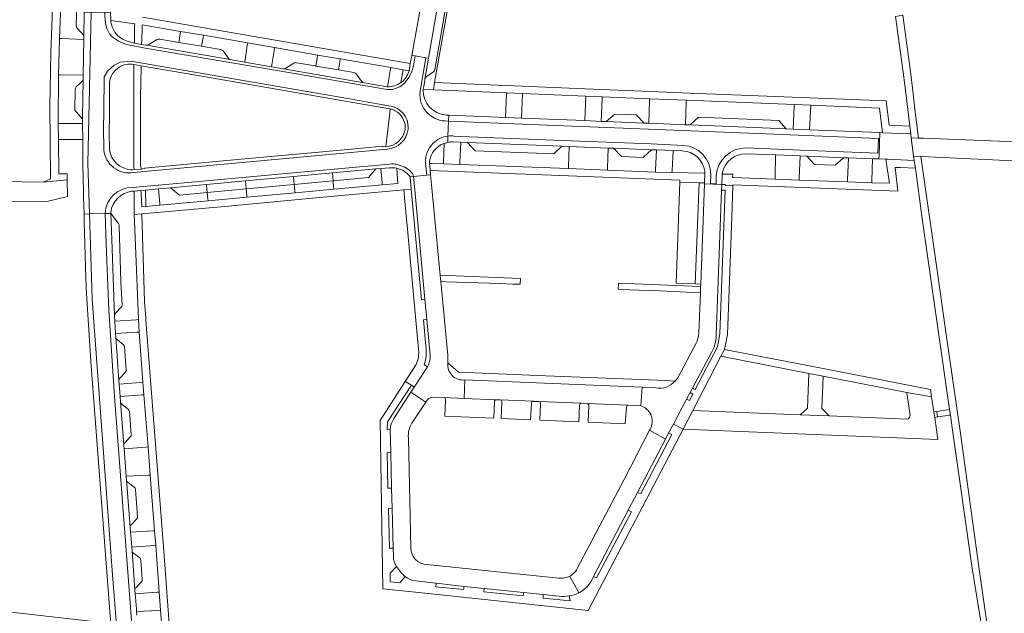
# Model space of a CAD drawing. Header units: metres. Extents: x 166325 to 190320, y 381923 to 404576.
# Tile 540 of 656: x 172255 to 172509, y 392636 to 392789. Entities that reach past the tile are written whole.
import ezdxf

# ---------------------------------------------------------------- set-up
doc = ezdxf.new("R2010")
doc.units = ezdxf.units.M
for name, color, linetype, lineweight in [('B-WE-VH-VERHARDING_ASFALT-GV', 8, 'Continuous', 18), ('B-WE-VH-VERHARDING_BETON-GV', 8, 'Continuous', 18), ('B-WE-VH-VERHARDING_BETONSTRAATSTEEN-GV', 8, 'Continuous', 18), ('B-WE-VH-VERHARDING_HALFVERHARDING-GV', 8, 'Continuous', 18), ('B-WE-VH-VERHARDING_STRAATBAKSTEEN-GV', 8, 'Continuous', 18)]:
    doc.layers.add(name, color=color, linetype=linetype, lineweight=lineweight)

msp = doc.modelspace()

# ---------------------------------------------------------------- linework, layer by layer
at = {"layer": 'B-WE-VH-VERHARDING_ASFALT-GV', "flags": 128}
msp.add_lwpolyline([(172505.214, 392630.225), (172502.714, 392647.689), (172497.745, 392683.424), (172497.669, 392683.959), (172494.122, 392708.867), (172492.022, 392723.617), (172487.754, 392753.588), (172485.856, 392753.675), (172485.989, 392752.625), (172486.302, 392750.61), (172487.98, 392738.231), (172495.149, 392688.31), (172495.378, 392686.873), (172495.826, 392683.601), (172500.925, 392647.404), (172504.712, 392623.926)], dxfattribs=at)
for points in [[(172495.149, 392688.31), (172494.599, 392688.229), (172493.877, 392688.123), (172491.849, 392687.823), (172491.083, 392687.749), (172491.316, 392686.235), (172492.015, 392686.395), (172494.002, 392686.665), (172494.937, 392686.848), (172495.378, 392686.873)], [(172491.083, 392687.749), (172491.316, 392686.235), (172492.015, 392686.395), (172491.849, 392687.823)]]:
    msp.add_lwpolyline(points, close=True, dxfattribs=at)
at = {"layer": 'B-WE-VH-VERHARDING_BETON-GV', "flags": 128}
msp.add_lwpolyline([(172412.254, 392689.409), (172415.462, 392689.273), (172415.827, 392694.059), (172390.629, 392695.091), (172370.101, 392695.963), (172369.906, 392691.181), (172378.238, 392690.842), (172379.19, 392690.793), (172387.708, 392690.428), (172387.765, 392690.426), (172389.097, 392690.366), (172389.135, 392690.365), (172389.173, 392690.362), (172400.19, 392689.959), (172401.603, 392689.862)], close=True, dxfattribs=at)
at = {"layer": 'B-WE-VH-VERHARDING_BETONSTRAATSTEEN-GV', "flags": 128}
for points in [[(172274.967, 392893.206), (172272.466, 392893.624), (172272.36, 392892.604), (172271.826, 392887.472), (172271.806, 392887.299), (172270.239, 392873.54), (172266.575, 392838.32), (172265.829, 392830.971), (172264.726, 392813.401), (172239.476, 392815.031), (172239.539, 392814.829), (172240.46, 392811.911), (172264.43, 392810.627), (172264.086, 392803.3), (172263.696, 392791.97), (172263.26, 392780.385), (172263.035, 392766.73), (172263.156, 392747.847), (172261.305, 392747.024), (172267.502, 392747.605)], [(172267.502, 392747.605), (172267.469, 392749.145), (172265.849, 392749.137), (172265.349, 392749.134), (172265.227, 392757.978), (172265.169, 392762.156), (172265.247, 392774.685), (172265.512, 392784.114), (172266.337, 392806.163), (172266.502, 392810.154), (172267.458, 392825.023), (172267.96, 392830.788), (172268.219, 392833.804), (172269.639, 392848.214), (172269.949, 392851.353), (172271.479, 392864.928), (172272.437, 392873.434), (172273.99, 392887.205), (172274.397, 392890.82), (172274.677, 392892.928)], [(172362.259, 392772.7), (172362.806, 392775.61), (172364.969, 392788.21), (172367.644, 392803.511), (172376.717, 392802.796), (172389.316, 392801.824), (172389.425, 392803.343), (172387.091, 392803.477), (172384.144, 392803.705), (172381.05, 392803.945), (172378.726, 392804.141), (172376.729, 392804.299), (172376.696, 392803.987), (172367.887, 392804.693), (172367.953, 392805.013), (172371.978, 392828.091), (172369.616, 392828.581), (172370.925, 392826.508)], [(172278.786, 392788.261), (172278.722, 392788.762), (172278.704, 392790.858), (172277.239, 392790.868), (172277.204, 392789.908), (172277.331, 392788.128), (172277.648, 392786.838), (172278.437, 392785.327), (172279.104, 392784.497), (172280.695, 392783.429), (172282.803, 392782.568), (172287.581, 392781.631), (172321.698, 392775.813), (172350.026, 392770.944), (172351.449, 392770.957), (172353.283, 392771.6), (172354.529, 392772.517), (172355.694, 392774.081), (172356.46, 392775.777), (172356.879, 392777.55), (172357.227, 392779.568), (172356.386, 392779.719), (172356.01, 392777.632), (172355.688, 392775.737)], [(172278.704, 392790.858), (172278.722, 392788.762), (172284.961, 392787.905), (172284.889, 392787.375), (172284.819, 392782.853), (172286.583, 392782.559), (172286.727, 392783.447), (172286.794, 392786.991), (172286.807, 392787.651), (172296.764, 392785.932), (172302.642, 392784.93), (172314.06, 392782.956), (172315.572, 392782.695), (172321.011, 392781.736), (172332.082, 392779.813), (172337.936, 392778.797), (172350.986, 392776.557), (172354.14, 392775.996), (172355.688, 392775.737), (172356.01, 392777.632), (172335.078, 392781.259), (172286.915, 392789.603)], [(172350.142, 392771.61), (172344.07, 392772.673), (172323.314, 392776.262), (172323.128, 392776.294), (172320.168, 392776.808), (172314.761, 392777.727), (172313.298, 392777.986), (172309.553, 392778.648), (172287.951, 392782.322), (172287.794, 392782.349), (172286.583, 392782.559), (172284.819, 392782.853), (172282.99, 392783.387), (172281.768, 392783.941), (172280.557, 392784.813), (172279.787, 392785.718), (172279.068, 392787.133), (172278.786, 392788.261)], [(172284.097, 392777.429), (172284.694, 392777.339), (172286.613, 392777.008), (172297.677, 392775.099), (172312.155, 392772.601), (172333.281, 392768.956), (172342.21, 392767.416)], [(172359.48, 392771.724), (172359.766, 392773.343), (172359.765, 392773.61), (172360.704, 392778.976), (172360.002, 392779.099), (172358.645, 392771.038)], [(172362.036, 392775.5), (172360.134, 392774.17)], [(172278.407, 392755.3), (172278.336, 392759.823), (172278.394, 392764.331), (172278.44, 392772.801), (172278.493, 392773.419)], [(172359.765, 392773.61), (172359.766, 392773.343), (172359.48, 392771.724), (172359.366, 392770.975), (172361.953, 392770.867), (172362.259, 392772.7)], [(172359.354, 392770.781), (172359.366, 392770.975), (172359.48, 392771.724)], [(172342.21, 392767.416), (172349.722, 392766.101), (172350.854, 392765.904)], [(172350.854, 392765.904), (172350.746, 392765.171), (172350.717, 392764.93), (172349.758, 392756.895), (172349.677, 392756.215)], [(172365.008, 392762.8), (172365.885, 392762.765), (172365.945, 392764.274), (172365.232, 392764.302)], [(172476.9, 392752.98), (172476.938, 392754.08), (172477.137, 392759.801), (172459.021, 392760.497), (172454.758, 392760.673), (172453.001, 392760.752), (172428.247, 392761.812), (172426.996, 392761.824), (172417.51, 392762.209), (172416.324, 392762.24), (172406.537, 392762.653), (172405.268, 392762.698), (172400.993, 392762.878), (172384.683, 392763.528), (172380.532, 392763.693), (172365.945, 392764.274), (172365.885, 392762.765), (172389.183, 392761.831), (172428.33, 392760.264), (172451.922, 392759.29), (172476.763, 392758.304), (172476.617, 392754.499), (172456.717, 392755.286), (172442.645, 392755.846)], [(172354.645, 392760.615), (172354.687, 392761.117)], [(172355.442, 392760.675), (172355.471, 392761.075)], [(172559.544, 392759.454), (172558.53, 392759.42), (172551.84, 392759.002), (172521.062, 392757.087), (172488.305, 392758.343), (172487.118, 392758.388), (172485.259, 392758.459), (172485.856, 392753.675), (172487.754, 392753.588), (172489.731, 392753.498), (172520.806, 392752.085), (172535.741, 392750.581), (172551.004, 392748.432), (172556.318, 392747.693), (172557.465, 392747.533), (172560.589, 392747.084), (172561.163, 392751.036)], [(172364.716, 392757.012), (172365.666, 392757.281), (172365.73, 392758.89)], [(172365.73, 392758.89), (172365.666, 392757.281), (172366.406, 392757.377), (172367.112, 392757.38), (172369.035, 392757.32), (172370.727, 392757.254), (172395.14, 392756.253), (172396.954, 392756.222), (172407.078, 392755.797), (172408.445, 392755.774), (172418.236, 392755.329), (172419.539, 392755.311), (172423.796, 392755.14), (172426.15, 392755.052)], [(172349.677, 392756.215), (172348.943, 392756.139), (172348.902, 392756.27), (172341.692, 392755.61), (172332.403, 392754.76), (172322.82, 392753.883), (172312.374, 392752.917), (172296.65, 392751.463), (172287.428, 392750.61), (172287.436, 392750.486), (172286.533, 392750.397), (172284.769, 392750.242)], [(172442.62, 392754.34), (172450.254, 392754.042), (172450.37, 392754.037), (172456.631, 392753.79), (172458.314, 392753.723), (172467.747, 392753.317), (172469.028, 392753.295), (172475.263, 392753.035), (172476.9, 392752.98)], [(172355.962, 392748.397), (172356.868, 392748.484), (172356.759, 392748.806), (172356.583, 392749.149), (172356.457, 392749.317), (172356.325, 392749.478), (172356.02, 392749.798), (172355.285, 392750.403), (172354.417, 392750.932), (172353.922, 392751.163), (172353.172, 392751.429), (172352.801, 392751.526), (172352.387, 392751.609), (172352.047, 392751.658), (172351.666, 392751.693), (172351.263, 392751.708), (172350.599, 392751.681), (172325.868, 392749.427), (172303.346, 392747.354), (172284.319, 392745.658)], [(172359.945, 392751.898), (172360.243, 392748.81)], [(172360.243, 392748.81), (172361.224, 392748.905), (172361.115, 392750.009), (172361.092, 392750.335), (172360.931, 392751.849), (172360.964, 392752.348)], [(172352.491, 392750.585), (172352.805, 392746.685), (172348.792, 392746.322), (172336.281, 392745.182), (172326.273, 392744.246), (172313.877, 392743.132), (172303.821, 392742.181), (172291.399, 392741.021), (172287.766, 392740.724), (172286.733, 392740.631), (172286.563, 392744.12), (172286.51, 392744.879), (172284.758, 392744.703), (172284.808, 392743.961), (172284.811, 392738.658), (172286.749, 392738.79), (172309.071, 392740.813), (172331.629, 392742.916), (172354.359, 392744.992), (172356.261, 392745.168), (172355.962, 392748.397)], [(172294.18, 392745.534), (172303.431, 392746.371), (172313.525, 392747.318), (172325.896, 392748.47), (172335.9, 392749.37), (172347.156, 392750.411), (172348.375, 392750.497), (172350.666, 392750.692)], [(172432.001, 392749.308), (172431.92, 392746.813), (172431.91, 392746.539), (172436.361, 392746.41), (172436.495, 392749.096), (172436.59, 392749.594)], [(172365.701, 392700.352), (172365.673, 392702.342), (172363.87, 392721.328), (172363.864, 392721.394), (172363.707, 392722.95), (172363.702, 392723.005), (172361.566, 392745.431), (172361.224, 392748.905), (172360.243, 392748.81), (172356.868, 392748.484), (172357.212, 392745.047), (172359.796, 392716.711), (172360.277, 392711.599), (172361.124, 392702.281)], [(172434.919, 392707.461), (172436.292, 392744.939), (172436.361, 392746.41), (172431.91, 392746.539), (172430.933, 392720.684), (172430.908, 392720.105), (172430.844, 392718.449), (172430.429, 392708.155), (172430.344, 392707.359), (172430.12, 392706.36), (172430.011, 392705.97), (172429.845, 392705.636), (172424.997, 392696.525), (172424.361, 392695.668)], [(172284.758, 392744.703), (172286.51, 392744.879), (172287.663, 392744.956), (172291.008, 392745.244), (172294.18, 392745.534)], [(172360.017, 392704.784), (172359.396, 392711.481), (172360.277, 392711.599), (172359.796, 392716.711), (172358.901, 392716.638), (172356.261, 392745.168), (172354.359, 392744.992), (172354.622, 392742.044), (172355.297, 392734.854), (172357.037, 392716.054)], [(172277.269, 392738.908), (172278.727, 392738.951), (172278.751, 392739.204)], [(172285.463, 392635.264), (172285.397, 392636.154), (172285.353, 392636.759), (172285.103, 392639.852), (172285.037, 392640.748), (172284.968, 392641.671), (172284.216, 392651.912), (172284.146, 392652.807), (172283.9, 392655.972), (172283.849, 392656.676), (172283.76, 392657.913), (172282.782, 392670.142), (172282.674, 392671.079), (172282.169, 392678.209), (172282.108, 392679.027), (172282.103, 392679.09), (172281.244, 392690.331), (172281.144, 392691.65), (172280.9, 392694.854), (172280.843, 392695.755), (172280.025, 392707.028), (172279.986, 392707.897), (172279.771, 392711.132), (172279.711, 392712.458), (172278.974, 392732.23), (172278.727, 392738.951), (172277.269, 392738.908), (172277.562, 392731.11), (172278.251, 392713.969), (172279.68, 392691.661), (172285.041, 392621.413)], [(172357.037, 392716.054), (172358.166, 392703.851)], [(172417.72, 392682.951), (172421.823, 392680.674), (172422.662, 392682.276), (172423.868, 392684.554), (172427.292, 392691.026), (172428.183, 392692.669), (172428.784, 392693.803), (172433.743, 392703.018)], [(172357.546, 392699.968), (172354.719, 392695.587), (172356.31, 392694.561), (172357.027, 392694.113), (172360.453, 392699.317), (172359.569, 392699.829)], [(172360.453, 392699.317), (172357.027, 392694.113)], [(172424.361, 392695.668), (172422.027, 392695.791), (172390.932, 392697.032), (172368.403, 392697.994), (172365.701, 392700.352)], [(172361.991, 392691.511), (172364.674, 392691.394), (172369.906, 392691.181), (172370.101, 392695.963)], [(172370.101, 392695.963), (172390.629, 392695.091), (172415.827, 392694.059), (172419.325, 392693.916)], [(172351.647, 392650.458), (172351.554, 392652.527), (172350.641, 392652.522), (172350.383, 392662.797), (172351.299, 392662.831), (172351.172, 392667.992), (172350.25, 392667.993), (172350.024, 392677.257), (172350.952, 392677.313), (172350.834, 392683.087), (172350.002, 392683.188), (172350.12, 392685.122), (172356.31, 392694.561), (172354.719, 392695.587), (172348.212, 392685.502), (172348.945, 392642.023), (172357.377, 392641.202), (172401.866, 392636.447), (172426.41, 392683.209), (172423.868, 392684.554), (172422.662, 392682.276), (172423.51, 392681.824), (172415.466, 392666.521), (172414.632, 392666.936), (172412.219, 392662.329)], [(172357.027, 392694.113), (172356.147, 392692.76), (172360.048, 392690.222)], [(172419.325, 392693.916), (172415.827, 392694.059), (172415.462, 392689.273)], [(172356.74, 392685.32), (172357.075, 392685.817), (172360.048, 392690.222), (172356.147, 392692.76), (172351.736, 392685.98)], [(172492.12, 392680.595), (172491.316, 392686.235), (172491.083, 392687.749), (172490.514, 392691.577), (172484.081, 392692.738), (172484.948, 392686.739)], [(172484.171, 392685.855), (172464.088, 392686.647), (172456.601, 392686.955), (172428.936, 392688.09), (172426.41, 392683.209), (172492.12, 392680.595)], [(172350.834, 392683.087), (172350.952, 392677.313), (172351.172, 392667.992), (172351.299, 392662.831), (172351.554, 392652.527), (172351.647, 392650.458)], [(172356.163, 392652.59), (172355.529, 392680.834)], [(172412.219, 392662.329), (172413.034, 392661.886), (172404.068, 392644.853), (172403.277, 392645.241), (172402.923, 392644.426), (172402.493, 392643.681), (172402.106, 392643.139), (172401.631, 392642.586), (172401.122, 392642.095), (172400.484, 392641.588), (172400.11, 392641.338), (172399.736, 392641.118), (172399.46, 392640.977), (172398.831, 392640.692), (172398.252, 392640.489), (172397.581, 392640.316), (172397.008, 392640.217), (172397.283, 392638.904), (172390.329, 392639.644), (172390.325, 392640.531), (172385.237, 392641.077), (172385.144, 392640.223), (172374.95, 392641.296), (172375.056, 392642.151), (172369.88, 392642.672), (172369.747, 392641.84), (172362.574, 392642.588), (172362.653, 392643.487), (172357.368, 392644.068)], [(172354.696, 392645.216), (172353.292, 392643.573), (172350.824, 392643.828), (172350.772, 392646.033), (172352.46, 392647.83)], [(172397.008, 392640.217), (172397.581, 392640.316), (172398.252, 392640.489), (172398.831, 392640.692), (172399.46, 392640.977), (172397.15, 392645.312), (172396.716, 392645.107), (172396.193, 392644.927), (172395.776, 392644.831), (172395.454, 392644.784), (172395.027, 392644.756), (172394.702, 392644.762), (172394.365, 392644.791), (172360.307, 392648.268)], [(172357.368, 392644.068), (172362.653, 392643.487), (172369.88, 392642.672), (172375.056, 392642.151), (172385.237, 392641.077), (172390.325, 392640.531), (172394.439, 392640.094)]]:
    msp.add_lwpolyline(points, dxfattribs=at)
for points in [[(172356.386, 392779.719), (172357.227, 392779.568), (172360.002, 392779.099), (172360.704, 392778.976), (172362.629, 392789.971), (172368.565, 392823.87), (172364.451, 392824.59), (172357.841, 392787.818)], [(172271.483, 392758.033), (172271.554, 392750.366), (172271.58, 392749.271), (172271.581, 392749.233), (172271.719, 392743.381), (172271.724, 392743.171), (172271.829, 392738.749), (172273.265, 392738.791), (172272.85, 392751.944), (172273.638, 392790.894), (172271.887, 392790.907), (172271.78, 392784.561), (172271.767, 392783.792), (172271.613, 392774.646), (172271.59, 392773.321), (172271.43, 392763.822), (172271.436, 392763.188), (172271.446, 392762.138)], [(172286.613, 392777.008), (172284.694, 392777.339), (172284.649, 392756.116), (172284.7, 392751.121), (172284.769, 392750.242), (172286.533, 392750.397), (172286.469, 392751.02), (172286.444, 392751.269), (172286.38, 392754.177), (172286.439, 392768.438), (172286.458, 392773.288), (172286.591, 392776.079)], [(172485.14, 392759.482), (172484.88, 392761.475), (172481.283, 392761.627), (172479.59, 392761.699), (172478.759, 392767.956), (172423.727, 392770.121), (172422.132, 392770.204), (172401.159, 392771.076), (172362.259, 392772.7), (172361.953, 392770.867), (172380.786, 392770.082), (172384.937, 392769.909), (172401.257, 392769.229), (172405.529, 392769.032), (172417.771, 392768.544), (172427.233, 392768.135), (172455.099, 392767.022), (172459.311, 392766.852), (172477.05, 392766.078), (172477.865, 392759.763)], [(172459.311, 392766.852), (172455.099, 392767.022), (172455.072, 392766.523), (172454.758, 392760.673), (172459.021, 392760.497)], [(172485.259, 392758.459), (172485.14, 392759.482), (172477.865, 392759.763), (172477.137, 392759.801), (172476.938, 392754.08), (172476.9, 392752.98), (172478.711, 392752.91), (172479.113, 392752.894), (172485.989, 392752.625), (172485.856, 392753.675)], [(172396.796, 392750.511), (172368.801, 392751.591), (172364.571, 392751.733), (172361.616, 392751.827), (172360.931, 392751.849), (172361.092, 392750.335), (172361.115, 392750.009), (172399.043, 392748.546), (172425.527, 392747.53), (172425.54, 392747.028), (172430.496, 392746.861), (172431.92, 392746.813), (172432.001, 392749.308), (172423.522, 392749.503), (172419.278, 392749.6), (172406.873, 392750.108)], [(172485.989, 392752.625), (172479.113, 392752.894), (172478.711, 392752.91), (172479.546, 392747.236), (172479.62, 392746.734), (172475.072, 392746.847), (172468.814, 392747.069), (172456.318, 392747.513), (172450.106, 392747.734), (172439.313, 392748.165), (172439.166, 392748.171), (172439.2, 392749.044), (172436.495, 392749.096), (172436.361, 392746.41), (172437.329, 392746.386), (172437.339, 392746.154), (172439.225, 392746.078), (172439.259, 392746.321), (172481.821, 392744.643), (172481.059, 392750.806), (172482.376, 392750.756), (172486.302, 392750.61)], [(172335.9, 392749.37), (172325.896, 392748.47), (172326.089, 392746.427), (172336.073, 392747.343)], [(172313.525, 392747.318), (172303.431, 392746.371), (172303.62, 392744.327), (172313.699, 392745.285)], [(172431.92, 392746.813), (172430.496, 392746.861), (172429.503, 392720.746), (172430.933, 392720.684), (172431.91, 392746.539)], [(172428.936, 392688.09), (172436.159, 392702.093), (172437.087, 392703.848), (172437.809, 392707.642), (172438.232, 392719.177), (172438.926, 392738.091), (172439.225, 392746.078), (172437.339, 392746.154), (172437.329, 392746.386), (172436.361, 392746.41), (172436.292, 392744.939), (172437.281, 392744.908), (172435.874, 392707.868), (172435.232, 392704.527), (172429.509, 392693.446), (172428.784, 392693.803), (172428.183, 392692.669), (172428.917, 392692.267), (172428.071, 392690.615), (172427.292, 392691.026), (172423.868, 392684.554), (172426.41, 392683.209)], [(172271.829, 392738.749), (172271.878, 392736.664), (172272.376, 392719.676), (172273.567, 392700.746), (172278.491, 392636.152), (172278.493, 392636.095), (172278.738, 392633.092), (172279.256, 392626.734), (172279.362, 392625.429), (172279.365, 392625.403), (172279.367, 392625.377), (172279.599, 392622.061), (172281.074, 392621.885), (172279.219, 392645.684), (172273.958, 392716.842), (172273.265, 392738.791)], [(172292.538, 392624.466), (172292.869, 392620.368), (172294.711, 392620.115), (172292.379, 392651.761), (172287.798, 392711.421), (172287.762, 392711.885), (172287.432, 392716.176), (172286.749, 392738.79), (172284.811, 392738.658), (172284.84, 392737.044), (172285.849, 392711.519), (172286.076, 392708.301), (172287.028, 392695.349), (172287.297, 392692.139), (172288.359, 392678.675), (172288.925, 392671.388), (172290.046, 392656.998), (172290.318, 392653.259), (172291.254, 392641.164), (172291.594, 392636.509)], [(172384.415, 392722.168), (172363.702, 392723.005), (172363.707, 392722.95), (172363.864, 392721.394), (172363.87, 392721.328), (172365.158, 392721.298), (172373.581, 392720.975), (172373.664, 392720.973), (172379.028, 392720.832), (172379.064, 392720.831), (172382.428, 392720.705), (172384.386, 392720.632)], [(172430.908, 392720.105), (172409.746, 392720.933), (172409.67, 392719.356), (172412.59, 392719.237), (172415.014, 392719.137), (172415.049, 392719.136), (172417.984, 392719.016), (172420.388, 392718.917), (172430.844, 392718.449)], [(172490.514, 392691.577), (172490.225, 392693.524), (172462.501, 392698.903), (172437.087, 392703.848), (172436.159, 392702.093), (172458.817, 392697.622), (172462.506, 392696.913), (172484.081, 392692.738)], [(172462.423, 392694.711), (172462.506, 392696.913), (172458.817, 392697.622), (172458.735, 392695.446), (172458.477, 392688.666), (172456.601, 392686.955), (172464.088, 392686.647), (172462.192, 392688.572), (172462.198, 392688.724), (172462.204, 392688.882), (172462.415, 392694.488)], [(172412.219, 392662.329), (172414.632, 392666.936), (172421.823, 392680.674), (172417.72, 392682.951), (172411.197, 392670.278), (172399.158, 392647.422), (172398.878, 392646.915), (172398.591, 392646.514), (172398.2, 392646.082), (172397.798, 392645.733), (172397.483, 392645.509), (172397.15, 392645.312), (172399.46, 392640.977), (172399.736, 392641.118), (172400.11, 392641.338), (172400.484, 392641.588), (172401.122, 392642.095), (172401.631, 392642.586), (172402.106, 392643.139), (172402.493, 392643.681), (172402.923, 392644.426), (172403.277, 392645.241)]]:
    msp.add_lwpolyline(points, close=True, dxfattribs=at)
at = {"layer": 'B-WE-VH-VERHARDING_BETONSTRAATSTEEN-GV'}
for points in [[(172278.493, 392773.419, -0.3688584), (172284.097, 392777.429)], [(172355.688, 392775.737, -0.1673215), (172353.608, 392772.713)], [(172353.608, 392772.713, -0.1658152), (172350.142, 392771.61)], [(172360.134, 392774.17, 0.1732831), (172359.765, 392773.61)], [(172358.645, 392771.038, 0.4674386), (172365.008, 392762.8)], [(172365.232, 392764.302, -0.4009873), (172359.354, 392770.781)], [(172350.854, 392765.904, -0.0696548), (172352.129, 392765.423)], [(172354.687, 392761.117, 0.2739358), (172352.129, 392765.423)], [(172349.677, 392756.215, 0.3655021), (172354.645, 392760.615)], [(172360.964, 392752.348, -0.2731536), (172364.716, 392757.012)], [(172365.73, 392758.89, 0.1719967), (172361.817, 392756.984)], [(172284.003, 392750.223, -0.3630592), (172278.407, 392755.3)], [(172426.15, 392755.052, -0.3701517), (172431.958, 392749.81)], [(172433.502, 392748.961, 0.4006318), (172426.501, 392756.502)], [(172436.59, 392749.594, -0.3502088), (172442.62, 392754.34)], [(172284.769, 392750.242, -0.032617), (172284.003, 392750.223)], [(172355.962, 392748.397, 0.1768885), (172352.491, 392750.585)], [(172431.958, 392749.81, -0.0177977), (172432.001, 392749.308)], [(172278.751, 392739.204, -0.3477623), (172284.197, 392744.662)], [(172284.197, 392744.662, -0.0231794), (172284.758, 392744.703)], [(172433.743, 392703.018, 0.1287196), (172434.919, 392707.461)], [(172358.166, 392703.851, -0.1226256), (172357.546, 392699.968)], [(172359.569, 392699.829, 0.1239059), (172360.017, 392704.784)], [(172361.124, 392702.281, -0.1400172), (172360.453, 392699.317)], [(172365.701, 392700.352, 0.4966435), (172370.101, 392695.963)], [(172419.325, 392693.916, 0.2640553), (172424.361, 392695.668)], [(172360.048, 392690.222, -0.2927326), (172361.991, 392691.511)], [(172415.462, 392689.273, -0.4422531), (172418.12, 392683.701)], [(172351.736, 392685.98, 0.1278594), (172350.834, 392683.087)], [(172484.948, 392686.739, -0.4172324), (172484.171, 392685.855)], [(172355.529, 392680.834, -0.1875266), (172356.74, 392685.32)], [(172418.12, 392683.701, -0.050519), (172417.72, 392682.951)], [(172360.307, 392648.268, -0.3966439), (172356.163, 392652.59)], [(172352.46, 392647.83, -0.1525818), (172351.647, 392650.458)], [(172352.46, 392647.83, 0.0849467), (172354.696, 392645.216)], [(172357.368, 392644.068, -0.1632655), (172354.696, 392645.216)], [(172394.439, 392640.094, 0.0735686), (172397.008, 392640.217)]]:
    msp.add_lwpolyline(points, format="xyb", dxfattribs=at)
at = {"layer": 'B-WE-VH-VERHARDING_HALFVERHARDING-GV', "flags": 128}
msp.add_lwpolyline([(172261.305, 392747.024), (172200.732, 392747.976), (172200.873, 392742.105), (172230.209, 392741.894), (172262.214, 392742.014), (172267.595, 392743.293), (172267.502, 392747.605)], close=True, dxfattribs=at)
msp.add_lwpolyline([(172278.738, 392633.092), (172237.08, 392637.804)], dxfattribs=at)
at = {"layer": 'B-WE-VH-VERHARDING_STRAATBAKSTEEN-GV', "flags": 128}
for points in [[(172369.481, 392829.1), (172368.565, 392823.87), (172362.629, 392789.971), (172360.704, 392778.976), (172359.765, 392773.61)], [(172362.374, 392776.081), (172371.06, 392825.844)], [(172272.421, 392804.668), (172272.187, 392804.406), (172270.927, 392803.295), (172270.461, 392802.829), (172270.303, 392802.538), (172269.83, 392787.669), (172269.848, 392787.094), (172269.978, 392786.85), (172271.046, 392785.696), (172271.581, 392785.11), (172271.727, 392784.8), (172271.78, 392784.561), (172271.887, 392790.907), (172271.919, 392792.781), (172271.94, 392793.778)], [(172358.645, 392771.038), (172360.002, 392779.099), (172357.227, 392779.568), (172356.879, 392777.55), (172356.46, 392775.777), (172355.694, 392774.081), (172354.529, 392772.517), (172353.283, 392771.6), (172351.449, 392770.957), (172350.026, 392770.944), (172321.698, 392775.813), (172287.581, 392781.631), (172282.803, 392782.568), (172280.695, 392783.429), (172279.104, 392784.497), (172278.437, 392785.327), (172277.648, 392786.838), (172277.331, 392788.128), (172277.204, 392789.908), (172277.239, 392790.868), (172273.638, 392790.894), (172272.85, 392751.944), (172273.265, 392738.791)], [(172287.951, 392782.322), (172309.553, 392778.648)], [(172296.26, 392783.068), (172291.348, 392783.907), (172290.92, 392783.92), (172290.665, 392783.795), (172288.582, 392782.492)], [(172307.082, 392781.218), (172302.175, 392782.075), (172296.26, 392783.068)], [(172309.108, 392778.976), (172307.704, 392780.866)], [(172276.922, 392755.318), (172276.88, 392761.131), (172276.942, 392765.146), (172277.062, 392774.163), (172277.881, 392775.657), (172279.577, 392777.188), (172281.185, 392777.932), (172283.878, 392778.219)], [(172283.878, 392778.219), (172318.925, 392772.222), (172339.93, 392768.596), (172347.441, 392767.252), (172350.972, 392766.648)], [(172326.659, 392777.84), (172326.47, 392777.856), (172326.281, 392777.841), (172326.133, 392777.797), (172325.997, 392777.724), (172323.883, 392776.437)], [(172341.43, 392775.283), (172337.461, 392775.974), (172331.652, 392776.974), (172331.566, 392776.989), (172326.659, 392777.84)], [(172323.314, 392776.262), (172344.07, 392772.673), (172343.643, 392772.84), (172343.41, 392773.046), (172342.01, 392774.922)], [(172350.848, 392775.746), (172350.142, 392771.61)], [(172353.608, 392772.713), (172354.14, 392775.996), (172350.986, 392776.557), (172350.848, 392775.746)], [(172365.73, 392758.89), (172365.885, 392762.765), (172365.008, 392762.8)], [(172365.885, 392762.765), (172365.73, 392758.89)], [(172442.645, 392755.846), (172456.717, 392755.286), (172476.617, 392754.499), (172476.763, 392758.304), (172451.922, 392759.29), (172428.33, 392760.264), (172389.183, 392761.831), (172365.885, 392762.765)], [(172367.282, 392758.883), (172369.059, 392758.823), (172395.2, 392757.784), (172418.174, 392756.872), (172426.501, 392756.502)], [(172350.037, 392755.487), (172322.967, 392752.987), (172284.628, 392749.461)], [(172284.319, 392745.658), (172303.346, 392747.354), (172325.868, 392749.427), (172350.599, 392751.681), (172351.263, 392751.708), (172351.666, 392751.693), (172352.047, 392751.658), (172352.387, 392751.609), (172352.801, 392751.526), (172353.172, 392751.429), (172353.922, 392751.163), (172354.417, 392750.932), (172355.285, 392750.403), (172356.02, 392749.798), (172356.325, 392749.478), (172356.457, 392749.317), (172356.583, 392749.149), (172356.759, 392748.806), (172356.868, 392748.484), (172360.243, 392748.81), (172359.945, 392751.898)], [(172350.666, 392750.692), (172348.375, 392750.497)], [(172348.375, 392750.497), (172348.742, 392746.82), (172348.792, 392746.322), (172352.805, 392746.685), (172352.491, 392750.585)], [(172433.502, 392748.961), (172433.417, 392746.668), (172434.884, 392746.601), (172434.943, 392748.695)], [(172273.265, 392738.791), (172277.269, 392738.908)], [(172280.691, 392736.322), (172279.078, 392738.505), (172278.837, 392738.872), (172278.751, 392739.204), (172278.727, 392738.951), (172278.974, 392732.23), (172279.711, 392712.458)], [(172281.65, 392715.26), (172281.358, 392721.246), (172281.207, 392724.29), (172280.894, 392735.67)], [(172280.046, 392713.24), (172281.369, 392714.622)], [(172280.025, 392707.028), (172280.843, 392695.755)], [(172281.967, 392705.105), (172280.451, 392706.284)], [(172282.73, 392698.549), (172282.269, 392704.507)], [(172281.159, 392696.501), (172282.489, 392697.899)], [(172378.238, 392690.842), (172369.906, 392691.181), (172364.674, 392691.394)], [(172365.116, 392690.822), (172364.954, 392686.561), (172377.565, 392686.044), (172377.717, 392690.366)], [(172387.708, 392690.428), (172379.19, 392690.793)], [(172281.244, 392690.331), (172282.103, 392679.09)], [(172283.219, 392688.43), (172281.667, 392689.619)], [(172379.626, 392690.277), (172379.433, 392685.972), (172387.038, 392685.632), (172387.244, 392689.95)], [(172400.19, 392689.959), (172389.173, 392690.362)], [(172389.588, 392689.823), (172389.397, 392685.546), (172399.52, 392685.126), (172399.685, 392689.409)], [(172412.254, 392689.409), (172401.603, 392689.862)], [(172402.043, 392689.314), (172401.873, 392685.027), (172411.477, 392684.637), (172411.743, 392688.899)], [(172284.001, 392681.872), (172283.534, 392687.837)], [(172282.41, 392679.835), (172283.771, 392681.241)], [(172282.782, 392670.142), (172283.76, 392657.913)], [(172284.772, 392668.253), (172283.21, 392669.448)], [(172285.639, 392660.698), (172285.091, 392667.649)], [(172284.057, 392658.66), (172285.414, 392660.058)], [(172284.216, 392651.912), (172284.968, 392641.671)], [(172286.196, 392650.024), (172284.611, 392651.238)], [(172286.859, 392644.461), (172286.497, 392649.431)], [(172285.272, 392642.405), (172286.638, 392643.838)]]:
    msp.add_lwpolyline(points, dxfattribs=at)
for points in [[(172487.118, 392758.388), (172486.213, 392765.854), (172485.639, 392770.596), (172485.021, 392775.589), (172483.056, 392790.146), (172481.217, 392789.793), (172483.177, 392775.391), (172483.839, 392770.079), (172484.88, 392761.475), (172485.14, 392759.482), (172485.259, 392758.459)], [(172302.53, 392784.248), (172302.642, 392784.93), (172296.764, 392785.932), (172296.651, 392785.289), (172296.26, 392783.068), (172302.175, 392782.075)], [(172265.247, 392774.685), (172265.747, 392774.682), (172271.613, 392774.646), (172271.767, 392783.792), (172266.011, 392784.088), (172265.512, 392784.114)], [(172320.168, 392776.808), (172320.865, 392780.88), (172321.011, 392781.736), (172315.572, 392782.695), (172314.06, 392782.956), (172313.955, 392782.273), (172313.298, 392777.986), (172314.761, 392777.727)], [(172337.461, 392775.974), (172337.8, 392777.986), (172337.936, 392778.797), (172332.082, 392779.813), (172331.952, 392778.954), (172331.652, 392776.974)], [(172271.59, 392773.321), (172270.838, 392772.537), (172269.82, 392771.603), (172269.608, 392771.285), (172269.517, 392771.035), (172269.459, 392765.557), (172269.777, 392765.112), (172271.135, 392763.727), (172271.276, 392763.533), (172271.436, 392763.188), (172271.43, 392763.822)], [(172380.786, 392770.082), (172380.532, 392763.693), (172384.683, 392763.528), (172384.937, 392769.909)], [(172400.993, 392762.878), (172405.268, 392762.698), (172405.508, 392768.532), (172405.529, 392769.032), (172401.257, 392769.229)], [(172417.51, 392762.209), (172426.996, 392761.824), (172427.214, 392767.635), (172427.233, 392768.135), (172417.771, 392768.544), (172417.75, 392768.044)], [(172416.324, 392762.24), (172414.286, 392764.371), (172408.758, 392764.579), (172406.537, 392762.653)], [(172271.483, 392758.033), (172271.446, 392762.138), (172265.669, 392762.155), (172265.169, 392762.156), (172265.227, 392757.978), (172265.727, 392757.982)], [(172453.001, 392760.752), (172451.082, 392762.891), (172430.39, 392763.744), (172428.247, 392761.812)], [(172368.801, 392751.591), (172368.821, 392752.091), (172369.035, 392757.32), (172367.112, 392757.38), (172366.406, 392757.377), (172365.666, 392757.281), (172364.716, 392757.012), (172364.585, 392752.233), (172364.571, 392751.733)], [(172370.727, 392757.254), (172372.749, 392755.12), (172393.008, 392754.328), (172395.14, 392756.253)], [(172406.873, 392750.108), (172406.891, 392750.608), (172407.078, 392755.797), (172396.954, 392756.222), (172396.81, 392751.011), (172396.796, 392750.511)], [(172408.445, 392755.774), (172410.48, 392753.619), (172416.101, 392753.398), (172418.236, 392755.329)], [(172419.539, 392755.311), (172419.301, 392750.099), (172419.278, 392749.6), (172423.522, 392749.503), (172423.547, 392750.002), (172423.796, 392755.14)], [(172450.254, 392754.042), (172450.118, 392748.234), (172450.106, 392747.734), (172456.318, 392747.513), (172456.341, 392747.965), (172456.631, 392753.79), (172450.37, 392754.037)], [(172458.314, 392753.723), (172460.318, 392751.597), (172465.586, 392751.353), (172467.747, 392753.317)], [(172469.028, 392753.295), (172468.829, 392747.502), (172468.814, 392747.069), (172475.072, 392746.847), (172475.087, 392747.346), (172475.263, 392753.035)], [(172335.9, 392749.37), (172336.073, 392747.343), (172345.241, 392748.192), (172347.156, 392750.411)], [(172313.525, 392747.318), (172313.699, 392745.285), (172326.089, 392746.427), (172325.896, 392748.47)], [(172326.089, 392746.427), (172326.231, 392744.744), (172326.273, 392744.246), (172336.281, 392745.182), (172336.233, 392745.68), (172336.073, 392747.343)], [(172429.503, 392720.746), (172430.496, 392746.861), (172425.54, 392747.028), (172424.562, 392720.962)], [(172287.663, 392744.956), (172287.766, 392740.724), (172291.399, 392741.021), (172291.353, 392741.519), (172291.008, 392745.244)], [(172294.18, 392745.534), (172296.465, 392743.634), (172303.62, 392744.327), (172303.431, 392746.371)], [(172313.699, 392745.285), (172303.62, 392744.327), (172303.774, 392742.679), (172303.821, 392742.181), (172313.877, 392743.132), (172313.836, 392743.63)], [(172285.041, 392621.413), (172279.68, 392691.661), (172278.251, 392713.969), (172277.562, 392731.11), (172277.269, 392738.908), (172273.265, 392738.791), (172273.958, 392716.842), (172279.219, 392645.684), (172281.074, 392621.885)], [(172285.495, 392708.262), (172286.076, 392708.301), (172285.849, 392711.519), (172285.374, 392711.489), (172279.771, 392711.132), (172279.986, 392707.897)], [(172286.743, 392692.095), (172287.297, 392692.139), (172287.028, 392695.349), (172286.441, 392695.302), (172280.9, 392694.854), (172281.144, 392691.65)], [(172282.169, 392678.209), (172282.674, 392671.079), (172288.373, 392671.356), (172288.925, 392671.388), (172288.359, 392678.675), (172287.747, 392678.629)], [(172289.548, 392656.972), (172283.849, 392656.676), (172283.9, 392655.972), (172284.146, 392652.807), (172289.913, 392653.229), (172290.318, 392653.259), (172290.046, 392656.998)], [(172290.726, 392641.129), (172285.037, 392640.748), (172285.103, 392639.852), (172285.353, 392636.759), (172285.397, 392636.154), (172291.013, 392636.476), (172291.594, 392636.509), (172291.254, 392641.164)]]:
    msp.add_lwpolyline(points, close=True, dxfattribs=at)
at = {"layer": 'B-WE-VH-VERHARDING_STRAATBAKSTEEN-GV'}
for points in [[(172288.582, 392782.492, -0.1740736), (172287.951, 392782.322)], [(172307.704, 392780.866, 0.2093002), (172307.082, 392781.218)], [(172309.553, 392778.648, -0.1537523), (172309.108, 392778.976)], [(172323.883, 392776.437, -0.1806845), (172323.314, 392776.262)], [(172342.01, 392774.922, 0.2327386), (172341.43, 392775.283)], [(172362.036, 392775.5, 0.2100021), (172362.374, 392776.081)], [(172350.972, 392766.648, -0.3639907), (172355.471, 392761.075)], [(172355.442, 392760.675, -0.3567442), (172350.037, 392755.487)], [(172359.945, 392751.898, -0.2166979), (172361.817, 392756.984)], [(172365.73, 392758.89, -0.0586328), (172367.282, 392758.883)], [(172284.628, 392749.461, -0.4284332), (172276.922, 392755.318)], [(172434.943, 392748.695, -0.3968903), (172442.645, 392755.846)], [(172352.491, 392750.585, 0.0772838), (172350.666, 392750.692)], [(172277.269, 392738.908, -0.4058437), (172284.319, 392745.658)], [(172280.894, 392735.67, 0.1977813), (172280.691, 392736.322)], [(172281.369, 392714.622, 0.202879), (172281.65, 392715.26)], [(172279.711, 392712.458, -0.2211761), (172280.046, 392713.24)], [(172280.451, 392706.284, -0.2016783), (172280.025, 392707.028)], [(172282.269, 392704.507, 0.2176254), (172281.967, 392705.105)], [(172282.489, 392697.899, 0.2049604), (172282.73, 392698.549)], [(172280.843, 392695.755, -0.2301502), (172281.159, 392696.501)], [(172364.674, 392691.394, -0.4416367), (172365.116, 392690.822)], [(172377.717, 392690.366, -0.3982438), (172378.238, 392690.842)], [(172379.19, 392690.793, -0.4056001), (172379.626, 392690.277)], [(172281.667, 392689.619, -0.2263393), (172281.244, 392690.331)], [(172283.534, 392687.837, 0.1978959), (172283.219, 392688.43)], [(172387.244, 392689.95, -0.4055253), (172387.708, 392690.428)], [(172389.173, 392690.362, -0.4107743), (172389.588, 392689.823)], [(172399.685, 392689.409, -0.4408058), (172400.19, 392689.959)], [(172401.603, 392689.862, -0.4208923), (172402.043, 392689.314)], [(172411.743, 392688.899, -0.4201756), (172412.254, 392689.409)], [(172283.771, 392681.241, 0.2312681), (172284.001, 392681.872)], [(172282.103, 392679.09, -0.2210071), (172282.41, 392679.835)], [(172283.21, 392669.448, -0.2280257), (172282.782, 392670.142)], [(172285.091, 392667.649, 0.2043525), (172284.772, 392668.253)], [(172285.414, 392660.058, 0.2512686), (172285.639, 392660.698)], [(172283.76, 392657.913, -0.2261497), (172284.057, 392658.66)], [(172284.611, 392651.238, -0.1973649), (172284.216, 392651.912)], [(172286.497, 392649.431, 0.1768638), (172286.196, 392650.024)], [(172284.968, 392641.671, -0.229085), (172285.272, 392642.405)], [(172286.638, 392643.838, 0.2555189), (172286.859, 392644.461)]]:
    msp.add_lwpolyline(points, format="xyb", dxfattribs=at)

doc.saveas('drawing.dxf')
